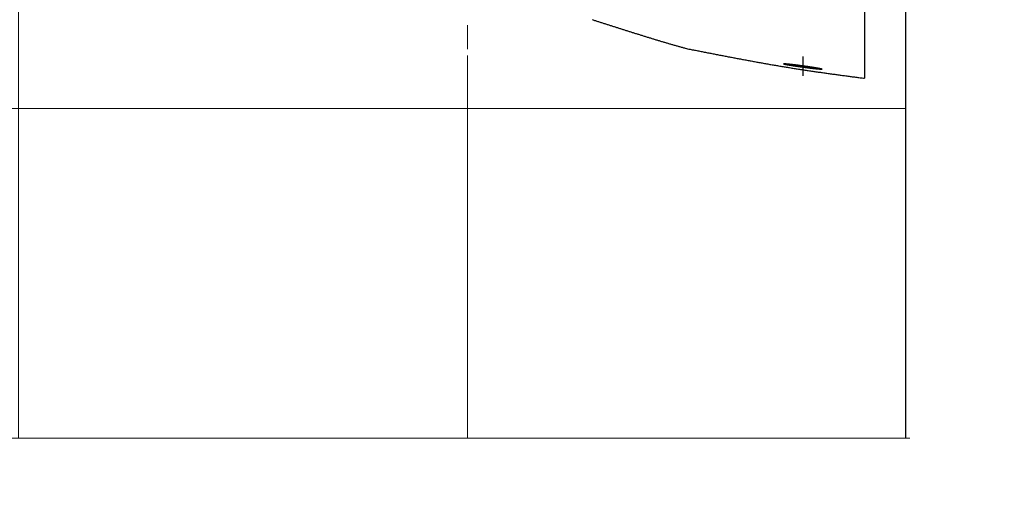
# Model space of a CAD drawing. Header units: millimetres. Extents: x -604189 to 881711, y -381903 to -7297.
# Tile 833 of 1056: x -558895 to -558338, y -165861 to -165594. Entities that reach past the tile are written whole.
import ezdxf

# ---------------------------------------------------------------- set-up
doc = ezdxf.new("R2010")
doc.units = ezdxf.units.MM
doc.header["$LTSCALE"] = 100
for name, pattern in [('0.5_0.5', [1, 0.5, -0.5]), ('ACAD_ISO04W100', [30.5, 24, -3, 0.5, -3]), ('CENTER', [2, 1.25, -0.25, 0.25, -0.25])]:
    doc.linetypes.add(name, pattern=pattern)
doc.layers.get('Defpoints').update_dxf_attribs({"color": 30})
doc.layers.add('2', color=2, linetype='Continuous', lineweight=25)
doc.layers.add('strop osie', color=80, linetype='ACAD_ISO04W100', lineweight=5)
doc.layers.add('OPIS', color=7, linetype='Continuous')
doc.styles.get("Standard").update_dxf_attribs({"font": 'romans.shx', "width": 0.5})
doc.dimstyles.new('1 50', dxfattribs={"dimtxt": 150, "dimasz": 80, "dimexe": 1, "dimexo": 1, "dimgap": 20, "dimtad": 1, "dimdec": 0, "dimlfac": 0.1, "dimtxsty": 'Standard', "dimblk": 'ARCHTICK', "dimcen": 200, "dimclrd": 2, "dimadec": 1, "dimazin": 0, "dimtfac": 1, "dimtdec": 0, "dimtmove": 0, "dimatfit": 3, "dimldrblk": 'ARCHTICK', "dimfxl": 120, "dimfxlon": 1, "dimtfill": 1, "dimarcsym": 0})

# ---------------------------------------------------------------- blocks, each defined once
blk = doc.blocks.new('_ArchTick')
at = {"layer": 'strop osie', "color": 0, "const_width": 0.15}
blk.add_lwpolyline([(-0.5, -0.5), (0.5, 0.5)], dxfattribs=at)
blk = doc.blocks.new('*D3294')
at = {"layer": 'Defpoints', "color": 0, "linetype": 'ByBlock', "lineweight": 5, "transparency": 16777216}
for p in [(-595783.13, -159420.3), (-593748.92, -159420.3), (-552118.94, -179940.3)]:
    blk.add_point(p, dxfattribs=at)
at = {"layer": 'OPIS', "color": 0, "linetype": 'Continuous', "lineweight": -2, "transparency": 16777216}
for p, q in [((-595723.13, -159420.3), (-595784.13, -159420.3)), ((-595723.13, -179940.3), (-595784.13, -179940.3))]:
    blk.add_line(p, q, dxfattribs=at)
at = {"layer": 'OPIS', "color": 2, "lineweight": -2, "transparency": 16777216}
blk.add_line((-595783.13, -179940.3), (-595783.13, -159420.3), dxfattribs=at)
at = {"layer": 'OPIS', "color": 2, "linetype": 'ByBlock', "lineweight": -2, "transparency": 16777216, "xscale": 80, "yscale": 80, "zscale": 80}
for p, rotation in [((-595783.13, -159420.3), 90), ((-595783.13, -179940.3), 270)]:
    blk.add_blockref('_ArchTick', p, dxfattribs=dict(at, rotation=rotation))
at = {"layer": 'OPIS', "color": 0, "linetype": 'ByBlock', "lineweight": 13, "transparency": 16777216, "insert": (-595878.13, -169680.3), "char_height": 150, "attachment_point": 5, "rotation": 90, "bg_fill": 3, "box_fill_scale": 1.1, "bg_fill_color": 256, "bg_fill_true_color": 13158600, "bg_fill_transparency": 0}
blk.add_mtext('2052', dxfattribs=at)

msp = doc.modelspace()

# ---------------------------------------------------------------- hatches: boundary and pattern name
at = {"layer": 'OPIS', "linetype": 'ByBlock', "lineweight": 15}
h = msp.add_hatch(dxfattribs=at)
h.set_pattern_fill('ANSI37', color=0, scale=80, angle=45)
h.set_pattern_definition([(90, (-306927.96, 32475.8), (-254, 0), []), (180, (-306927.96, 32475.8), (-3e-14, -254), [])])
h.paths.add_polyline_path([(-559745.62, -168470.3), (-559845.62, -168470.3), (-559845.62, -168410.3), (-559745.62, -168410.3), (-559745.62, -168350.3), (-560845.62, -168350.3), (-560845.62, -168410.3), (-560745.62, -168410.3), (-560745.62, -168470.3, 0.267949), (-560295.62, -169249.73), (-560295.62, -169481.18, -0.414214), (-559952.68, -169824.12, -1), (-560638.55, -169824.12, -0.414214), (-560295.62, -169481.18), (-560295.62, -169249.73, -0.267949), (-560745.62, -168470.3), (-560845.62, -168470.3), (-560845.62, -168350.3), (-561118.92, -168350.3), (-561118.92, -172095.29), (-559553.92, -172095.29), (-559553.92, -168350.3), (-559745.62, -168350.3)])
h.paths.add_polyline_path([(-560989.24, -171970.29), (-560989.24, -171369.43), (-560514.24, -171369.43, -0.414232), (-560506.24, -171377.43), (-560506.24, -171961.44, -0.403374), (-560513.94, -171969.43), (-560989.24, -171969.43), (-560998.92, -171970.29)], flags=16)
h.paths.add_polyline_path([(-560569.24, -171447.43), (-560569.24, -171891.43, -0.414209), (-560619.24, -171941.43), (-560824.24, -171941.43, -0.414225), (-560874.24, -171891.43), (-560874.24, -171447.43, -0.414209), (-560824.24, -171397.43), (-560619.24, -171397.43, -0.414216)], flags=0)
h.paths.add_polyline_path([(-560754.74, -171692.27), (-560768.26, -171689.53), (-560778.52, -171674.09), (-560777.58, -171669.43), (-560791.34, -171669.43), (-560788.51, -171683.42), (-560780.62, -171695.31), (-560768.73, -171703.21), (-560754.74, -171706.03)], flags=0)
h.paths.add_polyline_path([(-560926.54, -171669.43), (-560944.04, -171669.43), (-560944.04, -171669.43), (-560938.91, -171681.81), (-560926.54, -171686.93)], flags=0)
h.paths.add_polyline_path([(-559553.93, -164304.92), (-559553.93, -164080.3), (-560998.92, -164080.3), (-560998.92, -164130.3), (-561051.76, -164130.3), (-561051.76, -164230.3), (-561112.41, -164230.3), (-561118.26, -165128.24), (-561111.76, -165130.3), (-561051.76, -165130.3), (-561051.76, -165230.3), (-560998.92, -165230.3), (-560998.92, -165930.3), (-560968.92, -165930.3), (-559691.76, -165930.3), (-559691.76, -166884.92, -0.259771), (-560368.47, -166480.3), (-560576.78, -166480.3, -0.694758), (-561118.92, -166682.14), (-561118.92, -167150.3), (-559553.92, -167150.3), (-559553.92, -165742.59, -0.501722), (-560517.89, -165023.75, -0.501722)])
h.paths.add_polyline_path([(-561051.76, -166930.3), (-561051.76, -167030.3), (-561111.76, -167030.3), (-561111.76, -166930.3)], flags=16)
h.paths.add_polyline_path([(-559553.93, -164304.92, 0.501722), (-560517.89, -165023.75, 0.501722), (-559553.92, -165742.59)], flags=17)
h.paths.add_polyline_path([(-559017.89, -165023.75, 0.331805), (-559553.93, -164304.92), (-559553.92, -165742.59, 0.331804)], flags=17)
h.paths.add_polyline_path([(-558393.92, -165930.3), (-559553.92, -165930.3), (-559553.92, -167030.3), (-558393.92, -167030.3)])
edge = h.paths.add_edge_path(flags=16)
edge.add_ellipse((-558869.26, -166529.06), major_axis=(0, 174.94), ratio=0.835608, start_angle=0, end_angle=180, ccw=False)
edge.add_line((-558869.02, -166354.09), (-558868.84, -166354.11))
edge.add_line((-558868.84, -166354.11), (-558551.76, -166354.11))
edge.add_ellipse((-558534.04, -166361.13), major_axis=(0, 22.07), ratio=0.905257, start_angle=0, end_angle=83.7318, ccw=False)
edge.add_line((-558534.04, -166339.06), (-558415.44, -166339.06))
edge.add_line((-558415.44, -166339.06), (-558415.44, -166719.06))
edge.add_line((-558415.44, -166719.06), (-558534.04, -166719.06))
edge.add_ellipse((-558534.04, -166696.99), major_axis=(0, 22.07), ratio=0.905257, start_angle=108.5291, end_angle=180, ccw=False)
edge.add_line((-558552.98, -166704), (-558869.26, -166704))
edge = h.paths.add_edge_path(flags=16)
edge.add_ellipse((-558655.15, -165473.07), major_axis=(119.58, 0), ratio=0.975462, start_angle=134.5349, end_angle=225.4651, ccw=False)
edge.add_ellipse((-558571.36, -165553.09), major_axis=(-236.83, 0), ratio=0.975462, start_angle=293.0771, end_angle=315.0646, ccw=False)
edge.add_ellipse((-558581.12, -165519.06), major_axis=(-200.96, 0), ratio=0.975462, start_angle=268.8691, end_angle=294.416, ccw=False)
edge.add_line((-558577.16, -165323.07), (-558434.73, -165323.07))
edge.add_line((-558434.73, -165323.07), (-558434.73, -165623.07))
edge.add_line((-558434.73, -165623.07), (-558577.16, -165623.07))
edge.add_ellipse((-558581.12, -165427.08), major_axis=(200.96, 0), ratio=0.975462, start_angle=245.584, end_angle=271.1309, ccw=False)
edge.add_ellipse((-558571.36, -165393.05), major_axis=(-236.83, 0), ratio=0.975462, start_angle=404.9354, end_angle=426.9229, ccw=False)
h.paths.add_polyline_path([(-559691.76, -166075.3), (-560476.99, -166075.3, 0.131652), (-560368.47, -166480.3), (-559691.76, -166480.3)], flags=17)
h.paths.add_polyline_path([(-560476.99, -166075.3), (-559691.76, -166075.3), (-559691.76, -165930.3), (-560991.76, -165930.3), (-561051.76, -165930.3), (-561051.76, -166030.3), (-561118.92, -166030.3), (-561118.92, -166278.47, -0.694758), (-560576.78, -166480.3), (-560368.47, -166480.3, -0.131652)], flags=17)
h.paths.add_polyline_path([(-571773.92, -161590.54), (-574108.19, -161590.54), (-574098.92, -166615.29), (-571773.92, -166615.28)])
h.paths.add_polyline_path([(-559933.22, -164919.2), (-558639.2, -164919.2), (-558639.2, -164793.34), (-559933.22, -164793.34)], flags=25)
h.paths.add_polyline_path([(-560038.72, -166687.59), (-559732.99, -166687.59), (-559732.99, -166284.59), (-560038.72, -166284.59)], flags=25)
h.paths.add_polyline_path([(-559928.87, -165007.1), (-559413.75, -165007.1), (-559413.75, -164907.76), (-559928.87, -164907.76)], flags=9)
h.paths.add_polyline_path([(-559933.22, -164919.2), (-558639.2, -164919.2), (-558639.2, -164793.34), (-559933.22, -164793.34)], flags=25)
h.paths.add_polyline_path([(-560330.86, -165014.58), (-559994.18, -165014.58), (-559994.18, -164899.19), (-560330.86, -164899.19)], flags=24)
h.paths.add_polyline_path([(-560290.2, -164902.84), (-560108.35, -164902.84), (-560108.35, -164804.81), (-560290.2, -164804.81)], flags=24)
h.paths.add_polyline_path([(-560498.87, -166997.34), (-559983.74, -166997.34), (-559983.74, -166898), (-560498.87, -166898)], flags=24)
h.paths.add_polyline_path([(-560498.79, -166887.34), (-559655.72, -166887.34), (-559655.72, -166788), (-560498.79, -166788)], flags=24)
h.paths.add_polyline_path([(-560900.85, -167004.82), (-560564.18, -167004.82), (-560564.18, -166889.44), (-560900.85, -166889.44)], flags=24)
h.paths.add_polyline_path([(-560860.2, -166893.08), (-560678.35, -166893.08), (-560678.35, -166795.05), (-560860.2, -166795.05)], flags=24)
h.paths.add_polyline_path([(-560525.17, -170610.56), (-560010.05, -170610.56), (-560010.05, -170511.22), (-560525.17, -170511.22)], flags=24)
h.paths.add_polyline_path([(-560529.51, -170522.67), (-559444.31, -170522.67), (-559444.31, -170396.8), (-560529.51, -170396.8)], flags=9)
h.paths.add_polyline_path([(-560927.16, -170618.04), (-560590.48, -170618.04), (-560590.48, -170502.66), (-560927.16, -170502.66)], flags=24)
h.paths.add_polyline_path([(-560886.5, -170506.3), (-560704.65, -170506.3), (-560704.65, -170408.27), (-560886.5, -170408.27)], flags=24)
h.paths.add_polyline_path([(-560065.3, -168940.36), (-560065.3, -168600.66), (-560513.08, -168600.66), (-560513.08, -168940.36)], flags=24)
h.paths.add_polyline_path([(-559111.53, -164087.39), (-558760.99, -164087.39), (-558760.82, -164093.19), (-558760.64, -164099), (-558760.48, -164104.8), (-558760.31, -164110.61), (-558760.15, -164116.41), (-558759.99, -164122.22), (-558759.84, -164128.03), (-558759.68, -164133.83), (-558759.53, -164139.64), (-558759.39, -164145.44), (-558759.24, -164151.25), (-558759.1, -164157.06), (-558758.97, -164162.86), (-558758.83, -164168.67), (-558758.7, -164174.47), (-558758.57, -164180.28), (-558758.45, -164186.09), (-558758.33, -164191.89), (-558758.21, -164197.7), (-558758.09, -164203.51), (-558757.98, -164209.32), (-558757.87, -164215.12), (-558757.77, -164220.93), (-558757.66, -164226.74), (-558757.56, -164232.54), (-558757.47, -164238.35), (-558757.37, -164244.16), (-558757.28, -164249.96), (-558757.19, -164255.77), (-558757.11, -164261.58), (-558757.02, -164267.39), (-558756.95, -164273.19), (-558756.87, -164279), (-558756.8, -164284.81), (-558756.73, -164290.62), (-558756.66, -164296.42), (-558756.6, -164302.23), (-558756.54, -164308.04), (-558756.48, -164313.85), (-558756.43, -164319.65), (-558756.38, -164325.46), (-558756.33, -164331.27), (-558756.29, -164337.08), (-558756.25, -164342.89), (-558756.21, -164348.69), (-558756.18, -164354.5), (-558756.15, -164360.31), (-558756.12, -164366.12), (-558756.09, -164371.92), (-558756.07, -164377.73), (-558756.04, -164383.54), (-558756.02, -164389.35), (-558756, -164395.16), (-558756, -164400.96), (-558756.01, -164406.77), (-558756.03, -164412.58), (-558756.07, -164418.39), (-558756.13, -164424.2), (-558756.21, -164430), (-558756.31, -164435.81), (-558756.42, -164441.62), (-558756.56, -164447.42), (-558756.72, -164453.23), (-558756.9, -164459.03), (-558757.1, -164464.84), (-558757.32, -164470.64), (-558757.57, -164476.45), (-558757.84, -164482.25), (-558758.14, -164488.05), (-558758.47, -164493.85), (-558758.84, -164499.64), (-558759.24, -164505.44), (-558759.68, -164511.23), (-558760.17, -164517.01), (-558760.73, -164522.8), (-558761.35, -164528.57), (-558762.06, -164534.33), (-558762.87, -164540.08), (-558763.81, -164545.82), (-558764.88, -164551.52), (-558766.12, -164557.2), (-558767.54, -164562.83), (-558769.18, -164568.4), (-558771.06, -164573.89), (-558773.23, -164579.28), (-558775.74, -164584.52), (-558778.61, -164589.57), (-558781.9, -164594.35), (-558785.63, -164598.8), (-558789.81, -164602.83), (-558794.37, -164606.41), (-558799.26, -164609.56), (-558804.38, -164612.28), (-558809.69, -164614.63), (-558815.14, -164616.63), (-558820.69, -164618.33), (-558826.33, -164619.75), (-558832.01, -164620.95), (-558837.73, -164621.95), (-558843.48, -164622.79), (-558849.24, -164623.49), (-558855.02, -164624.09), (-558860.81, -164624.61), (-558866.6, -164625.06), (-558872.39, -164625.43), (-558878.19, -164625.74), (-558883.99, -164626), (-558889.8, -164626.2), (-558895.6, -164626.36), (-558901.41, -164626.48), (-558907.22, -164626.57), (-558913.03, -164626.63), (-558918.83, -164626.66), (-558924.64, -164626.68), (-558930.45, -164626.69), (-558936.26, -164626.69), (-558941.52, -164626.69), (-558946.78, -164626.69), (-558952.05, -164626.67), (-558957.31, -164626.65), (-558962.57, -164626.6), (-558967.84, -164626.54), (-558973.1, -164626.45), (-558978.36, -164626.33), (-558983.62, -164626.17), (-558988.88, -164625.98), (-558994.14, -164625.75), (-558999.4, -164625.47), (-559004.65, -164625.14), (-559009.9, -164624.76), (-559015.14, -164624.31), (-559020.38, -164623.8), (-559025.61, -164623.22), (-559030.83, -164622.54), (-559036.04, -164621.75), (-559041.22, -164620.81), (-559046.36, -164619.71), (-559051.47, -164618.42), (-559056.51, -164616.92), (-559061.47, -164615.16), (-559066.33, -164613.13), (-559071.04, -164610.8), (-559075.58, -164608.14), (-559079.89, -164605.12), (-559083.92, -164601.74), (-559087.62, -164598), (-559090.94, -164593.92), (-559093.91, -164589.57), (-559096.53, -164585), (-559098.84, -164580.28), (-559100.87, -164575.42), (-559102.66, -164570.47), (-559104.24, -164565.45), (-559105.62, -164560.37), (-559106.84, -164555.25), (-559107.91, -164550.1), (-559108.86, -164544.92), (-559109.69, -164539.73), (-559110.43, -164534.51), (-559111.08, -164529.29), (-559111.66, -164524.06), (-559112.18, -164518.82), (-559112.64, -164513.58), (-559113.06, -164508.33), (-559113.44, -164503.08), (-559113.79, -164497.83), (-559114.12, -164492.58), (-559114.41, -164487.32), (-559114.68, -164482.07), (-559114.93, -164476.81), (-559115.16, -164471.55), (-559115.36, -164466.29), (-559115.55, -164461.03), (-559115.72, -164455.77), (-559115.87, -164450.51), (-559116.01, -164445.25), (-559116.12, -164439.98), (-559116.23, -164434.72), (-559116.31, -164429.46), (-559116.38, -164424.2), (-559116.44, -164418.93), (-559116.48, -164413.67), (-559116.5, -164408.41), (-559116.52, -164403.14), (-559116.51, -164397.88), (-559116.5, -164392.62), (-559116.49, -164387.35), (-559116.47, -164382.09), (-559116.45, -164376.83), (-559116.42, -164371.56), (-559116.4, -164366.3), (-559116.37, -164361.04), (-559116.34, -164355.77), (-559116.31, -164350.51), (-559116.28, -164345.25), (-559116.25, -164339.98), (-559116.21, -164334.72), (-559116.17, -164329.46), (-559116.13, -164324.19), (-559116.08, -164318.93), (-559116.03, -164313.67), (-559115.98, -164308.4), (-559115.93, -164303.14), (-559115.87, -164297.88), (-559115.81, -164292.61), (-559115.75, -164287.35), (-559115.68, -164282.09), (-559115.62, -164276.82), (-559115.55, -164271.56), (-559115.48, -164266.3), (-559115.4, -164261.03), (-559115.32, -164255.77), (-559115.24, -164250.51), (-559115.16, -164245.25), (-559115.08, -164239.98), (-559114.99, -164234.72), (-559114.9, -164229.46), (-559114.81, -164224.2), (-559114.71, -164218.93), (-559114.62, -164213.67), (-559114.52, -164208.41), (-559114.41, -164203.15), (-559114.31, -164197.88), (-559114.2, -164192.62), (-559114.09, -164187.36), (-559113.98, -164182.1), (-559113.87, -164176.83), (-559113.75, -164171.57), (-559113.63, -164166.31), (-559113.51, -164161.05), (-559113.38, -164155.79), (-559113.25, -164150.52), (-559113.12, -164145.26), (-559112.99, -164140), (-559112.86, -164134.74), (-559112.72, -164129.48), (-559112.58, -164124.22), (-559112.44, -164118.95), (-559112.29, -164113.69), (-559112.14, -164108.43), (-559111.99, -164103.17), (-559111.84, -164097.91), (-559111.68, -164092.65)])
edge = h.paths.add_edge_path()
edge.add_line((-558393.92, -164080.3), (-559553.93, -164080.3))
edge.add_line((-559553.93, -164080.3), (-559553.93, -164304.92))
edge.add_arc((-559767.89, -165023.75), 750, 0, 73.42431, ccw=False)
edge.add_arc((-559767.89, -165023.75), 750, -73.42425, 0, ccw=False)
edge.add_line((-559553.92, -165742.59), (-559553.92, -165830.3))
edge.add_line((-559553.92, -165830.3), (-558393.92, -165830.3))
edge.add_line((-558393.92, -165830.3), (-558393.92, -164080.3))

# ---------------------------------------------------------------- linework, layer by layer
at = {"color": 0, "linetype": 'ByBlock', "lineweight": 9}
msp.add_line((-560991.76, -165830.3), (-558391.76, -165830.3), dxfattribs=at)
at = {"layer": '2', "color": 0, "lineweight": 25}
msp.add_lwpolyline([(-558393.92, -165830.3), (-558393.92, -159870.3)], dxfattribs=at)

# ---------------------------------------------------------------- next in the draw order: dimensions: what is measured, and where the dimension line sits
at = {"layer": 'OPIS', "color": 0, "linetype": 'ByBlock', "lineweight": 13}
dim = msp.add_linear_dim(base=(-595783.13, -159420.3), p1=(-552118.94, -179940.3), p2=(-593748.92, -159420.3), angle=90, dimstyle='1 50', override={"dimtmove": 1, "dimfxl": 60, "dimarcsym": 1}, dxfattribs=at)
dim.commit()
dim.dimension.update_dxf_attribs({"geometry": '*D3294', "text_midpoint": (-595878.13, -169680.3)})

# ---------------------------------------------------------------- next in the draw order: hatches: boundary and pattern name
at = {"layer": 'OPIS', "linetype": '0.5_0.5', "lineweight": 13}
h = msp.add_hatch(dxfattribs=at)
h.set_pattern_fill('ANSI37', color=0, scale=130)
h.set_pattern_definition([(45, (-597218.54, 256668.8), (-291.85832, 291.85832), []), (135, (-597218.54, 256668.8), (-291.85832, -291.85832), [])])
edge = h.paths.add_edge_path(flags=16)
edge.add_line((-570958.92, -168985.28), (-571058.92, -168985.28))
edge.add_line((-571058.92, -168985.28), (-572598.92, -168985.28))
edge.add_line((-572598.92, -168985.28), (-572598.92, -170470.3))
edge.add_line((-572598.92, -170470.3), (-570825.76, -170470.3))
edge.add_arc((-570508.92, -170339.1), 342.94, 180, 202.4936, ccw=False)
edge.add_arc((-570508.92, -170339.1), 342.94, 90, 180, ccw=False)
edge.add_line((-570508.92, -169996.16), (-570508.92, -169764.7))
edge.add_arc((-570058.92, -168985.28), 900, 180, 240, ccw=False)
edge = h.paths.add_edge_path(flags=17)
edge.add_line((-569358.92, -170085.28), (-569358.92, -168985.28))
edge.add_line((-569358.92, -168985.28), (-569358.92, -168985.28))
edge.add_line((-569358.92, -168985.28), (-569958.92, -168985.28))
edge.add_line((-569958.92, -168985.28), (-570058.92, -168985.28))
edge.add_line((-570058.92, -168985.28), (-570058.92, -168925.28))
edge.add_line((-570058.92, -168925.28), (-569958.92, -168925.28))
edge.add_line((-569958.92, -168925.28), (-569958.92, -168865.28))
edge.add_line((-569958.92, -168865.28), (-569358.92, -168865.28))
edge.add_line((-569358.92, -168865.28), (-569358.92, -166865.28))
edge.add_line((-569358.92, -166865.28), (-574098.92, -166865.29))
edge.add_line((-574098.92, -166865.29), (-574098.91, -171970.3))
edge.add_line((-574098.91, -171970.3), (-572608.91, -171970.3))
edge.add_line((-572608.91, -171970.3), (-571504.91, -170590.3))
edge.add_line((-571504.91, -170590.3), (-572718.92, -170590.3))
edge.add_line((-572718.92, -170590.3), (-572718.92, -168865.28))
edge.add_line((-572718.92, -168865.28), (-571058.92, -168865.28))
edge.add_line((-571058.92, -168865.28), (-571058.92, -168925.28))
edge.add_line((-571058.92, -168925.28), (-570958.92, -168925.28))
edge.add_line((-570958.92, -168925.28), (-570958.92, -168985.28))
edge.add_arc((-570058.92, -168985.28), 900, 180, 240)
edge.add_line((-570508.92, -169764.7), (-570508.92, -169996.16))
edge.add_arc((-570508.92, -170339.1), 342.94, 0, 90, ccw=False)
edge.add_arc((-570508.92, -170339.1), 342.94, 208.9799, 360, ccw=False)
edge.add_line((-570808.91, -170505.25), (-570808.91, -171171.09))
edge.add_arc((-570808.91, -171220.3), 49.21, 0, 90, ccw=False)
edge.add_arc((-570808.91, -171220.3), 49.21, 270, 360, ccw=False)
edge.add_line((-570808.91, -171269.51), (-570808.91, -171970.3))
edge.add_line((-570808.91, -171970.3), (-569358.91, -171970.3))
edge.add_line((-569358.91, -171970.3), (-569358.92, -170085.28))
h.paths.add_polyline_path([(-561118.92, -159870.3), (-590334.66, -159870.3), (-590334.66, -161470.3), (-562318.92, -161470.3), (-562318.92, -172095.29), (-561118.92, -172095.29), (-561118.92, -168350.3), (-552073.92, -168350.3), (-552073.92, -167150.3), (-561118.92, -167150.3)])
h.paths.add_polyline_path([(-572856.93, -169813.68), (-569451.07, -169813.68), (-569451.07, -169408.68), (-572856.93, -169408.68)], flags=16)

# ---------------------------------------------------------------- next in the draw order: linework, layer by layer
at = {"color": 0, "linetype": 'ByBlock'}
msp.add_lwpolyline([(-558417.34, -165286.87), (-558417.34, -165626.87)], dxfattribs=at)
msp.add_lwpolyline([(-558518.71, -165609.84, 0.024582), (-558515.92, -165610.45)], format="xyb", dxfattribs=at)
at = {"color": 0}
for points in [[(-558571.29, -165593.71, 0), (-558570.85, -165593.85, 0), (-558570.41, -165594, 0), (-558569.96, -165594.14, 0), (-558569.52, -165594.28, 0), (-558569.08, -165594.43, 0), (-558568.63, -165594.57, 0), (-558568.19, -165594.71, 0), (-558567.75, -165594.86, 0), (-558567.3, -165595, 0), (-558566.86, -165595.14, 0), (-558566.41, -165595.29, 0), (-558565.97, -165595.43, 0), (-558565.53, -165595.57, 0), (-558565.08, -165595.71, 0), (-558564.64, -165595.85, 0), (-558564.19, -165595.99, 0), (-558563.75, -165596.13, 0), (-558563.3, -165596.28, 0), (-558562.86, -165596.42, 0), (-558562.41, -165596.56, 0), (-558561.97, -165596.7, 0), (-558561.53, -165596.84, 0), (-558561.08, -165596.98, 0), (-558560.64, -165597.12, 0), (-558560.19, -165597.26, 0), (-558559.75, -165597.4, 0), (-558559.3, -165597.54, 0), (-558558.86, -165597.68, 0), (-558558.41, -165597.82, 0), (-558557.97, -165597.96, 0), (-558557.52, -165598.1, 0), (-558557.08, -165598.24, 0), (-558556.63, -165598.38, 0), (-558556.19, -165598.52, 0), (-558555.75, -165598.66, 0), (-558555.3, -165598.8, 0), (-558554.86, -165598.94, 0), (-558554.41, -165599.09, 0), (-558553.97, -165599.23, 0), (-558553.52, -165599.37, 0), (-558553.08, -165599.51, 0), (-558552.63, -165599.65, 0), (-558552.19, -165599.79, 0), (-558551.74, -165599.93, 0), (-558551.3, -165600.07, 0), (-558550.85, -165600.21, 0), (-558550.41, -165600.35, 0), (-558549.96, -165600.49, 0), (-558549.52, -165600.63, 0), (-558549.08, -165600.77, 0), (-558548.63, -165600.91, 0), (-558548.19, -165601.05, 0), (-558547.74, -165601.19, 0), (-558547.3, -165601.33, 0), (-558546.85, -165601.47, 0), (-558546.41, -165601.61, 0), (-558545.96, -165601.75, 0), (-558545.52, -165601.88, 0), (-558545.07, -165602.02, 0), (-558544.63, -165602.16, 0), (-558544.18, -165602.3, 0), (-558543.74, -165602.44, 0), (-558543.29, -165602.58, 0), (-558542.85, -165602.72, 0), (-558542.4, -165602.86, 0), (-558541.96, -165602.99, 0), (-558541.51, -165603.13, 0), (-558541.07, -165603.27, 0), (-558540.62, -165603.41, 0), (-558540.18, -165603.55, 0), (-558539.73, -165603.68, 0), (-558539.29, -165603.82, 0), (-558538.84, -165603.96, 0), (-558538.39, -165604.09, 0), (-558537.95, -165604.23, 0), (-558537.5, -165604.37, 0), (-558537.06, -165604.5, 0), (-558536.61, -165604.64, 0), (-558536.17, -165604.77, 0), (-558535.72, -165604.91, 0), (-558535.27, -165605.05, 0), (-558534.83, -165605.18, 0), (-558534.38, -165605.32, 0), (-558533.94, -165605.45, 0), (-558533.49, -165605.58, 0), (-558533.04, -165605.72, 0), (-558532.6, -165605.85, 0), (-558532.15, -165605.99, 0), (-558531.7, -165606.12, 0), (-558531.26, -165606.25, 0), (-558530.81, -165606.38, 0), (-558530.36, -165606.52, 0), (-558529.92, -165606.65, 0), (-558529.47, -165606.78, 0), (-558529.02, -165606.91, 0), (-558528.58, -165607.04, 0), (-558528.13, -165607.17, 0), (-558527.68, -165607.31, 0), (-558527.23, -165607.44, 0), (-558526.79, -165607.57, 0), (-558526.34, -165607.69, 0), (-558525.89, -165607.82, 0), (-558525.44, -165607.95, 0), (-558525, -165608.08, 0), (-558524.55, -165608.21, 0), (-558524.1, -165608.34, 0), (-558523.65, -165608.47, 0), (-558523.2, -165608.59, 0), (-558522.75, -165608.72, 0), (-558522.31, -165608.85, 0), (-558521.86, -165608.97, 0), (-558521.41, -165609.1, 0), (-558520.96, -165609.22, 0), (-558520.51, -165609.35, 0), (-558520.06, -165609.47, 0), (-558519.61, -165609.59, 0), (-558519.16, -165609.72, 0), (-558518.71, -165609.84, 0)], [(-558515.92, -165610.46, 0), (-558515.3, -165610.58, 0), (-558514.68, -165610.7, 0), (-558514.07, -165610.82, 0), (-558513.45, -165610.94, 0), (-558512.83, -165611.07, 0), (-558512.22, -165611.19, 0), (-558511.6, -165611.31, 0), (-558510.98, -165611.43, 0), (-558510.37, -165611.55, 0), (-558509.75, -165611.67, 0), (-558509.13, -165611.79, 0), (-558508.51, -165611.91, 0), (-558507.9, -165612.03, 0), (-558507.28, -165612.16, 0), (-558506.66, -165612.28, 0), (-558506.05, -165612.4, 0), (-558505.43, -165612.52, 0), (-558504.81, -165612.64, 0), (-558504.19, -165612.76, 0), (-558503.58, -165612.88, 0), (-558502.96, -165613, 0), (-558502.34, -165613.12, 0), (-558501.72, -165613.24, 0), (-558501.11, -165613.36, 0), (-558500.49, -165613.48, 0), (-558499.87, -165613.6, 0), (-558499.26, -165613.72, 0), (-558498.64, -165613.84, 0), (-558498.02, -165613.96, 0), (-558497.4, -165614.08, 0), (-558496.79, -165614.19, 0), (-558496.17, -165614.31, 0), (-558495.55, -165614.43, 0), (-558494.93, -165614.55, 0), (-558494.32, -165614.67, 0), (-558493.7, -165614.79, 0), (-558493.08, -165614.91, 0), (-558492.46, -165615.02, 0), (-558491.84, -165615.14, 0), (-558491.23, -165615.26, 0), (-558490.61, -165615.37, 0), (-558489.99, -165615.49, 0), (-558489.37, -165615.61, 0), (-558488.76, -165615.73, 0), (-558488.14, -165615.84, 0), (-558487.52, -165615.96, 0), (-558486.9, -165616.07, 0), (-558486.28, -165616.19, 0), (-558485.67, -165616.3, 0), (-558485.05, -165616.42, 0), (-558484.43, -165616.53, 0), (-558483.81, -165616.65, 0), (-558483.19, -165616.76, 0), (-558482.58, -165616.88, 0), (-558481.96, -165616.99, 0), (-558481.34, -165617.1, 0), (-558480.72, -165617.22, 0), (-558480.1, -165617.33, 0), (-558479.48, -165617.44, 0), (-558478.86, -165617.56, 0), (-558478.25, -165617.67, 0), (-558477.63, -165617.78, 0), (-558477.01, -165617.89, 0), (-558476.39, -165618, 0), (-558475.77, -165618.11, 0), (-558475.15, -165618.22, 0), (-558474.53, -165618.33, 0), (-558473.91, -165618.44, 0), (-558473.3, -165618.55, 0), (-558472.68, -165618.66, 0), (-558472.06, -165618.77, 0), (-558471.44, -165618.88, 0), (-558470.82, -165618.99, 0), (-558470.2, -165619.09, 0), (-558469.58, -165619.2, 0), (-558468.96, -165619.31, 0), (-558468.34, -165619.41, 0), (-558467.72, -165619.52, 0), (-558467.1, -165619.63, 0), (-558466.48, -165619.73, 0), (-558465.86, -165619.84, 0), (-558465.24, -165619.94, 0), (-558464.62, -165620.04, 0), (-558464, -165620.15, 0), (-558463.38, -165620.25, 0), (-558462.76, -165620.35, 0), (-558462.14, -165620.46, 0), (-558461.52, -165620.56, 0), (-558460.9, -165620.66, 0), (-558460.28, -165620.76, 0), (-558459.66, -165620.86, 0), (-558459.04, -165620.96, 0), (-558458.42, -165621.06, 0), (-558457.8, -165621.16, 0), (-558457.18, -165621.26, 0), (-558456.56, -165621.36, 0), (-558455.94, -165621.45, 0), (-558455.32, -165621.55, 0), (-558454.7, -165621.65, 0), (-558454.07, -165621.74, 0), (-558453.45, -165621.84, 0), (-558452.83, -165621.94, 0), (-558452.21, -165622.03, 0), (-558451.59, -165622.13, 0), (-558450.97, -165622.22, 0), (-558450.35, -165622.31, 0), (-558449.72, -165622.41, 0), (-558449.1, -165622.5, 0), (-558448.48, -165622.59, 0), (-558447.86, -165622.68, 0), (-558447.24, -165622.78, 0), (-558446.62, -165622.87, 0), (-558445.99, -165622.96, 0), (-558445.37, -165623.05, 0), (-558444.75, -165623.14, 0), (-558444.13, -165623.23, 0), (-558443.5, -165623.32, 0), (-558442.88, -165623.41, 0), (-558442.26, -165623.5, 0), (-558441.64, -165623.58, 0), (-558441.02, -165623.67, 0), (-558440.39, -165623.76, 0), (-558439.77, -165623.85, 0), (-558439.15, -165623.94, 0), (-558438.53, -165624.02, 0), (-558437.9, -165624.11, 0), (-558437.28, -165624.2, 0), (-558436.66, -165624.28, 0), (-558436.03, -165624.37, 0), (-558435.41, -165624.45, 0), (-558434.79, -165624.54, 0), (-558434.17, -165624.63, 0), (-558433.54, -165624.71, 0), (-558432.92, -165624.8, 0), (-558432.3, -165624.88, 0), (-558431.67, -165624.97, 0), (-558431.05, -165625.05, 0), (-558430.43, -165625.13, 0), (-558429.8, -165625.22, 0), (-558429.18, -165625.3, 0), (-558428.56, -165625.39, 0), (-558427.94, -165625.47, 0), (-558427.31, -165625.55, 0), (-558426.69, -165625.64, 0), (-558426.07, -165625.72, 0), (-558425.44, -165625.8, 0), (-558424.82, -165625.89, 0), (-558424.2, -165625.97, 0), (-558423.57, -165626.05, 0), (-558422.95, -165626.14, 0), (-558422.33, -165626.22, 0), (-558421.7, -165626.3, 0), (-558421.08, -165626.38, 0), (-558420.46, -165626.47, 0), (-558419.83, -165626.55, 0), (-558419.21, -165626.63, 0), (-558418.59, -165626.71, 0), (-558417.96, -165626.8, 0), (-558417.34, -165626.88, 0)], [(-558452.21, -165619.93, 0), (-558452.28, -165619.92, 0), (-558452.34, -165619.91, 0), (-558452.41, -165619.9, 0), (-558452.47, -165619.89, 0), (-558452.54, -165619.88, 0), (-558452.61, -165619.87, 0), (-558452.67, -165619.86, 0), (-558452.74, -165619.85, 0), (-558452.81, -165619.84, 0), (-558452.87, -165619.84, 0), (-558452.94, -165619.83, 0), (-558453, -165619.82, 0), (-558453.07, -165619.81, 0), (-558453.14, -165619.8, 0), (-558453.21, -165619.79, 0), (-558453.27, -165619.78, 0), (-558453.34, -165619.77, 0), (-558453.41, -165619.76, 0), (-558453.47, -165619.75, 0), (-558453.54, -165619.74, 0), (-558453.61, -165619.73, 0), (-558453.68, -165619.72, 0), (-558453.75, -165619.71, 0), (-558453.82, -165619.7, 0), (-558453.89, -165619.69, 0), (-558453.95, -165619.68, 0), (-558454.02, -165619.67, 0), (-558454.09, -165619.66, 0), (-558454.16, -165619.65, 0), (-558454.23, -165619.64, 0), (-558454.31, -165619.63, 0), (-558454.38, -165619.62, 0), (-558454.45, -165619.61, 0), (-558454.52, -165619.6, 0), (-558454.59, -165619.59, 0), (-558454.66, -165619.58, 0), (-558454.74, -165619.57, 0), (-558454.81, -165619.56, 0), (-558454.88, -165619.55, 0), (-558454.96, -165619.54, 0), (-558455.03, -165619.53, 0), (-558455.11, -165619.52, 0), (-558455.18, -165619.51, 0), (-558455.26, -165619.5, 0), (-558455.33, -165619.49, 0), (-558455.41, -165619.48, 0), (-558455.49, -165619.47, 0), (-558455.57, -165619.46, 0), (-558455.64, -165619.45, 0), (-558455.72, -165619.44, 0), (-558455.8, -165619.43, 0), (-558455.88, -165619.42, 0), (-558455.96, -165619.41, 0), (-558456.04, -165619.4, 0), (-558456.12, -165619.39, 0), (-558456.21, -165619.38, 0), (-558456.29, -165619.37, 0), (-558456.37, -165619.36, 0), (-558456.46, -165619.35, 0), (-558456.54, -165619.34, 0), (-558456.62, -165619.33, 0), (-558456.71, -165619.32, 0), (-558456.8, -165619.31, 0), (-558456.88, -165619.3, 0), (-558456.97, -165619.29, 0), (-558457.06, -165619.27, 0), (-558457.15, -165619.26, 0), (-558457.24, -165619.25, 0), (-558457.33, -165619.24, 0), (-558457.42, -165619.23, 0), (-558457.51, -165619.22, 0), (-558457.6, -165619.21, 0), (-558457.7, -165619.2, 0), (-558457.79, -165619.19, 0), (-558457.89, -165619.18, 0), (-558457.98, -165619.17, 0), (-558458.08, -165619.15, 0), (-558458.17, -165619.14, 0), (-558458.27, -165619.13, 0), (-558458.37, -165619.12, 0), (-558458.47, -165619.11, 0), (-558458.57, -165619.1, 0), (-558458.67, -165619.09, 0), (-558458.77, -165619.08, 0), (-558458.88, -165619.07, 0), (-558458.98, -165619.05, 0), (-558459.09, -165619.04, 0), (-558459.19, -165619.03, 0), (-558459.3, -165619.02, 0), (-558459.41, -165619.01, 0), (-558459.52, -165619, 0), (-558459.62, -165618.99, 0), (-558459.74, -165618.97, 0), (-558459.85, -165618.96, 0), (-558459.96, -165618.95, 0), (-558460.07, -165618.94, 0), (-558460.19, -165618.93, 0), (-558460.3, -165618.92, 0), (-558460.42, -165618.91, 0), (-558460.53, -165618.89, 0), (-558460.65, -165618.88, 0), (-558460.76, -165618.87, 0), (-558460.87, -165618.86, 0), (-558460.99, -165618.85, 0), (-558461.1, -165618.84, 0), (-558461.21, -165618.83, 0), (-558461.32, -165618.82, 0), (-558461.43, -165618.81, 0), (-558461.54, -165618.8, 0), (-558461.64, -165618.79, 0), (-558461.75, -165618.78, 0), (-558461.85, -165618.77, 0), (-558461.95, -165618.76, 0), (-558462.04, -165618.76, 0), (-558462.14, -165618.75, 0), (-558462.23, -165618.74, 0), (-558462.31, -165618.74, 0), (-558462.4, -165618.73, 0), (-558462.48, -165618.72, 0), (-558462.55, -165618.72, 0), (-558462.62, -165618.72, 0), (-558462.69, -165618.71, 0), (-558462.76, -165618.71, 0), (-558462.82, -165618.71, 0), (-558462.87, -165618.7, 0), (-558462.92, -165618.7, 0), (-558462.96, -165618.7, 0), (-558463, -165618.7, 0), (-558463.03, -165618.71, 0), (-558463.06, -165618.71, 0), (-558463.08, -165618.71, 0), (-558463.1, -165618.71, 0), (-558463.11, -165618.72, 0), (-558463.11, -165618.72, 0), (-558463.1, -165618.73, 0), (-558463.09, -165618.74, 0), (-558463.08, -165618.75, 0), (-558463.05, -165618.76, 0), (-558463.03, -165618.77, 0), (-558462.99, -165618.78, 0), (-558462.95, -165618.79, 0), (-558462.91, -165618.8, 0), (-558462.86, -165618.81, 0), (-558462.8, -165618.82, 0), (-558462.74, -165618.84, 0), (-558462.68, -165618.85, 0), (-558462.61, -165618.87, 0), (-558462.53, -165618.88, 0), (-558462.46, -165618.9, 0), (-558462.38, -165618.92, 0), (-558462.29, -165618.93, 0), (-558462.21, -165618.95, 0), (-558462.12, -165618.97, 0), (-558462.02, -165618.99, 0), (-558461.93, -165619, 0), (-558461.83, -165619.02, 0), (-558461.73, -165619.04, 0), (-558461.62, -165619.06, 0), (-558461.52, -165619.08, 0), (-558461.41, -165619.1, 0), (-558461.3, -165619.12, 0), (-558461.19, -165619.14, 0), (-558461.08, -165619.16, 0), (-558460.97, -165619.18, 0), (-558460.86, -165619.2, 0), (-558460.75, -165619.22, 0), (-558460.63, -165619.24, 0), (-558460.52, -165619.26, 0), (-558460.4, -165619.28, 0), (-558460.29, -165619.3, 0), (-558460.17, -165619.32, 0), (-558460.06, -165619.34, 0), (-558459.95, -165619.36, 0), (-558459.84, -165619.38, 0), (-558459.73, -165619.4, 0), (-558459.62, -165619.41, 0), (-558459.51, -165619.43, 0), (-558459.4, -165619.45, 0), (-558459.29, -165619.47, 0), (-558459.19, -165619.49, 0), (-558459.08, -165619.5, 0), (-558458.98, -165619.52, 0), (-558458.87, -165619.54, 0), (-558458.77, -165619.55, 0), (-558458.67, -165619.57, 0), (-558458.57, -165619.59, 0), (-558458.47, -165619.6, 0), (-558458.37, -165619.62, 0), (-558458.27, -165619.64, 0), (-558458.18, -165619.65, 0), (-558458.08, -165619.67, 0), (-558457.98, -165619.68, 0), (-558457.89, -165619.7, 0), (-558457.79, -165619.71, 0), (-558457.7, -165619.73, 0), (-558457.61, -165619.74, 0), (-558457.51, -165619.76, 0), (-558457.42, -165619.77, 0), (-558457.33, -165619.78, 0), (-558457.24, -165619.8, 0), (-558457.15, -165619.81, 0), (-558457.07, -165619.82, 0), (-558456.98, -165619.84, 0), (-558456.89, -165619.85, 0), (-558456.8, -165619.86, 0), (-558456.72, -165619.88, 0), (-558456.63, -165619.89, 0), (-558456.55, -165619.9, 0), (-558456.46, -165619.91, 0), (-558456.38, -165619.93, 0), (-558456.3, -165619.94, 0), (-558456.21, -165619.95, 0), (-558456.13, -165619.96, 0), (-558456.05, -165619.98, 0), (-558455.97, -165619.99, 0), (-558455.89, -165620, 0), (-558455.81, -165620.01, 0), (-558455.73, -165620.02, 0), (-558455.65, -165620.03, 0), (-558455.58, -165620.04, 0), (-558455.5, -165620.05, 0), (-558455.42, -165620.07, 0), (-558455.35, -165620.08, 0)], [(-558455.35, -165620.08, 0), (-558455.25, -165620.09, 0), (-558455.16, -165620.1, 0), (-558455.07, -165620.12, 0), (-558454.98, -165620.13, 0), (-558454.88, -165620.14, 0), (-558454.79, -165620.15, 0), (-558454.71, -165620.17, 0), (-558454.62, -165620.18, 0), (-558454.53, -165620.19, 0), (-558454.44, -165620.2, 0), (-558454.35, -165620.21, 0), (-558454.26, -165620.23, 0), (-558454.18, -165620.24, 0), (-558454.09, -165620.25, 0), (-558454.01, -165620.26, 0), (-558453.92, -165620.27, 0), (-558453.84, -165620.28, 0), (-558453.75, -165620.29, 0), (-558453.67, -165620.31, 0), (-558453.58, -165620.32, 0), (-558453.5, -165620.33, 0), (-558453.42, -165620.34, 0), (-558453.33, -165620.35, 0), (-558453.25, -165620.36, 0), (-558453.17, -165620.37, 0), (-558453.09, -165620.38, 0), (-558453.01, -165620.39, 0), (-558452.92, -165620.41, 0), (-558452.84, -165620.42, 0), (-558452.76, -165620.43, 0), (-558452.68, -165620.44, 0), (-558452.6, -165620.45, 0), (-558452.52, -165620.46, 0), (-558452.44, -165620.47, 0), (-558452.35, -165620.48, 0), (-558452.27, -165620.49, 0), (-558452.19, -165620.51, 0), (-558452.11, -165620.52, 0), (-558452.03, -165620.53, 0), (-558451.95, -165620.54, 0), (-558451.87, -165620.55, 0), (-558451.79, -165620.56, 0), (-558451.71, -165620.57, 0), (-558451.62, -165620.58, 0), (-558451.54, -165620.6, 0), (-558451.46, -165620.61, 0), (-558451.38, -165620.62, 0), (-558451.3, -165620.63, 0), (-558451.21, -165620.64, 0), (-558451.13, -165620.65, 0), (-558451.05, -165620.66, 0), (-558450.97, -165620.68, 0), (-558450.88, -165620.69, 0), (-558450.8, -165620.7, 0), (-558450.72, -165620.71, 0), (-558450.63, -165620.72, 0), (-558450.55, -165620.74, 0), (-558450.46, -165620.75, 0), (-558450.38, -165620.76, 0), (-558450.29, -165620.77, 0), (-558450.2, -165620.78, 0), (-558450.12, -165620.8, 0), (-558450.03, -165620.81, 0), (-558449.94, -165620.82, 0), (-558449.85, -165620.83, 0), (-558449.76, -165620.84, 0), (-558449.67, -165620.86, 0), (-558449.58, -165620.87, 0), (-558449.49, -165620.88, 0), (-558449.4, -165620.89, 0), (-558449.31, -165620.91, 0), (-558449.22, -165620.92, 0), (-558449.12, -165620.93, 0), (-558449.03, -165620.94, 0), (-558448.93, -165620.96, 0), (-558448.84, -165620.97, 0), (-558448.74, -165620.98, 0), (-558448.65, -165620.99, 0), (-558448.55, -165621.01, 0), (-558448.45, -165621.02, 0), (-558448.35, -165621.03, 0), (-558448.25, -165621.04, 0), (-558448.15, -165621.06, 0), (-558448.05, -165621.07, 0), (-558447.94, -165621.08, 0), (-558447.84, -165621.1, 0), (-558447.73, -165621.11, 0), (-558447.63, -165621.12, 0), (-558447.52, -165621.14, 0), (-558447.41, -165621.15, 0), (-558447.31, -165621.16, 0), (-558447.2, -165621.17, 0), (-558447.08, -165621.19, 0), (-558446.97, -165621.2, 0), (-558446.86, -165621.21, 0), (-558446.74, -165621.23, 0), (-558446.63, -165621.24, 0), (-558446.51, -165621.26, 0), (-558446.39, -165621.27, 0), (-558446.28, -165621.28, 0), (-558446.16, -165621.3, 0), (-558446.03, -165621.31, 0), (-558445.91, -165621.32, 0), (-558445.79, -165621.34, 0), (-558445.66, -165621.35, 0), (-558445.54, -165621.36, 0), (-558445.41, -165621.38, 0), (-558445.28, -165621.39, 0), (-558445.15, -165621.41, 0), (-558445.02, -165621.42, 0), (-558444.88, -165621.43, 0), (-558444.75, -165621.45, 0), (-558444.61, -165621.46, 0), (-558444.47, -165621.48, 0), (-558444.33, -165621.49, 0), (-558444.19, -165621.51, 0), (-558444.05, -165621.52, 0), (-558443.91, -165621.53, 0), (-558443.77, -165621.55, 0), (-558443.63, -165621.56, 0), (-558443.49, -165621.57, 0), (-558443.35, -165621.59, 0), (-558443.21, -165621.6, 0), (-558443.08, -165621.61, 0), (-558442.94, -165621.62, 0), (-558442.81, -165621.64, 0), (-558442.69, -165621.65, 0), (-558442.56, -165621.66, 0), (-558442.44, -165621.67, 0), (-558442.33, -165621.68, 0), (-558442.21, -165621.69, 0), (-558442.11, -165621.69, 0), (-558442, -165621.7, 0), (-558441.91, -165621.71, 0), (-558441.82, -165621.71, 0), (-558441.73, -165621.72, 0), (-558441.65, -165621.72, 0), (-558441.58, -165621.72, 0), (-558441.52, -165621.73, 0), (-558441.46, -165621.73, 0), (-558441.42, -165621.73, 0), (-558441.38, -165621.72, 0), (-558441.35, -165621.72, 0), (-558441.33, -165621.72, 0), (-558441.31, -165621.71, 0), (-558441.31, -165621.7, 0), (-558441.32, -165621.7, 0), (-558441.34, -165621.69, 0), (-558441.37, -165621.67, 0), (-558441.4, -165621.66, 0), (-558441.45, -165621.65, 0), (-558441.5, -165621.64, 0), (-558441.56, -165621.62, 0), (-558441.63, -165621.6, 0), (-558441.7, -165621.59, 0), (-558441.78, -165621.57, 0), (-558441.87, -165621.55, 0), (-558441.96, -165621.53, 0), (-558442.06, -165621.51, 0), (-558442.17, -165621.49, 0), (-558442.27, -165621.47, 0), (-558442.39, -165621.45, 0), (-558442.51, -165621.42, 0), (-558442.63, -165621.4, 0), (-558442.75, -165621.38, 0), (-558442.88, -165621.35, 0), (-558443.01, -165621.33, 0), (-558443.15, -165621.3, 0), (-558443.28, -165621.28, 0), (-558443.42, -165621.26, 0), (-558443.56, -165621.23, 0), (-558443.7, -165621.21, 0), (-558443.84, -165621.18, 0), (-558443.98, -165621.16, 0), (-558444.12, -165621.13, 0), (-558444.26, -165621.11, 0), (-558444.4, -165621.08, 0), (-558444.54, -165621.06, 0), (-558444.67, -165621.04, 0), (-558444.81, -165621.02, 0), (-558444.94, -165620.99, 0), (-558445.07, -165620.97, 0), (-558445.2, -165620.95, 0), (-558445.33, -165620.93, 0), (-558445.46, -165620.91, 0), (-558445.59, -165620.89, 0), (-558445.71, -165620.86, 0), (-558445.84, -165620.84, 0), (-558445.96, -165620.82, 0), (-558446.08, -165620.8, 0), (-558446.2, -165620.79, 0), (-558446.32, -165620.77, 0), (-558446.44, -165620.75, 0), (-558446.56, -165620.73, 0), (-558446.67, -165620.71, 0), (-558446.79, -165620.69, 0), (-558446.9, -165620.68, 0), (-558447.01, -165620.66, 0), (-558447.12, -165620.64, 0), (-558447.23, -165620.62, 0), (-558447.34, -165620.61, 0), (-558447.45, -165620.59, 0), (-558447.56, -165620.57, 0), (-558447.66, -165620.56, 0), (-558447.77, -165620.54, 0), (-558447.87, -165620.53, 0), (-558447.98, -165620.51, 0), (-558448.08, -165620.5, 0), (-558448.18, -165620.48, 0), (-558448.28, -165620.47, 0), (-558448.38, -165620.45, 0), (-558448.48, -165620.44, 0), (-558448.58, -165620.42, 0), (-558448.67, -165620.41, 0), (-558448.77, -165620.4, 0), (-558448.87, -165620.38, 0), (-558448.96, -165620.37, 0), (-558449.05, -165620.36, 0), (-558449.15, -165620.34, 0), (-558449.24, -165620.33, 0), (-558449.33, -165620.32, 0), (-558449.43, -165620.3, 0), (-558449.52, -165620.29, 0), (-558449.61, -165620.28, 0), (-558449.7, -165620.27, 0), (-558449.79, -165620.25, 0), (-558449.87, -165620.24, 0), (-558449.96, -165620.23, 0), (-558450.05, -165620.22, 0), (-558450.14, -165620.21, 0), (-558450.22, -165620.19, 0), (-558450.31, -165620.18, 0), (-558450.4, -165620.17, 0), (-558450.48, -165620.16, 0), (-558450.57, -165620.15, 0), (-558450.65, -165620.14, 0), (-558450.73, -165620.13, 0), (-558450.82, -165620.11, 0), (-558450.9, -165620.1, 0), (-558450.99, -165620.09, 0), (-558451.07, -165620.08, 0), (-558451.15, -165620.07, 0), (-558451.23, -165620.06, 0), (-558451.32, -165620.05, 0), (-558451.4, -165620.04, 0), (-558451.48, -165620.03, 0), (-558451.56, -165620.02, 0), (-558451.64, -165620, 0), (-558451.72, -165619.99, 0), (-558451.81, -165619.98, 0), (-558451.89, -165619.97, 0), (-558451.97, -165619.96, 0), (-558452.05, -165619.95, 0), (-558452.13, -165619.94, 0), (-558452.21, -165619.93, 0)]]:
    msp.add_polyline3d(points, dxfattribs=at)
at = {"layer": 'Defpoints', "color": 0, "linetype": 'CENTER'}
msp.add_lwpolyline([(-558452.13, -165614.49), (-558452.13, -165625.41)], dxfattribs=at)

doc.saveas('drawing.dxf')
